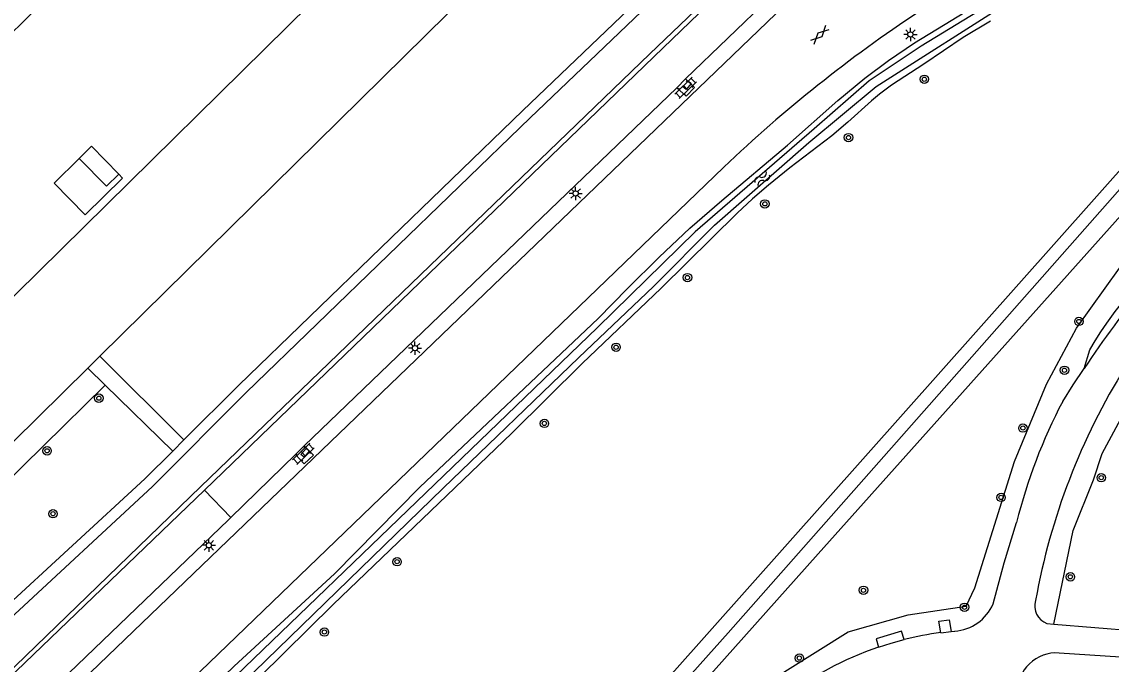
# Model space of a CAD drawing. Extents: x 128000 to 131008, y 398996 to 402500.
# Drawn here: x 129873.8 to 129977.1, y 399104.2 to 399165.2 of the extents above; entities that cross this region are included whole.
import ezdxf

# ---------------------------------------------------------------- set-up
doc = ezdxf.new("R2010")
doc.units = 0
for name, color, linetype in [('gg-afsc-hekwerk', 7, 'Continuous'), ('gg-bbg-gedigitaliseerde bebouwing', 7, 'Continuous'), ('gg-bbg-gedigitaliseerde bijgebouw', 7, 'Continuous'), ('gg-bbg-luifel en loopbrug', 7, 'Continuous'), ('gg-knt-BGT kruinlijn', 7, 'Continuous'), ('gg-knt-bovenkant onderkant talud', 7, 'Continuous'), ('gg-knt-verharding', 7, 'Continuous'), ('gg-kntw-beschoeiing', 7, 'Continuous'), ('gg-kntw-bovenkant insteek waterloop', 7, 'Continuous'), ('gg-kntw-waterlijn', 7, 'Continuous'), ('gt-grn-groengrens', 7, 'Continuous'), ('gt-grn-weggrens', 7, 'Continuous'), ('gt-symb-boom', 7, 'Continuous'), ('gt-symb-gesloten verharding', 7, 'Continuous'), ('gt-symb-klinker verharding', 7, 'Continuous'), ('gt-symb-kolk center center', 7, 'Continuous'), ('gt-symb-lichtmast', 7, 'Continuous'), ('gt-symb-watersymbool', 7, 'Continuous')]:
    doc.layers.add(name, color=color, linetype=linetype)

# ---------------------------------------------------------------- blocks, each defined once
blk = doc.blocks.new('gt0-BOOM')
at = {"layer": 'gt-symb-boom'}
for radius in [0.4, 0.2]:
    blk.add_circle((0, 0), radius, dxfattribs=at)
blk = doc.blocks.new('gt0-LMAST')
at = {"layer": 'gt-symb-lichtmast'}
for p, q in [((-0.18, 0.17), (-0.45, 0.44)), ((-0.01, 0.25), (-0.01, 0.62)), ((0.17, 0.17), (0.44, 0.44)), ((-0.26, 0), (-0.63, 0)), ((-0.18, -0.18), (-0.45, -0.45)), ((-0.01, -0.25), (-0.01, -0.63)), ((0.44, -0.45), (0.17, -0.18)), ((0.24, 0), (0.62, 0))]:
    blk.add_line(p, q, dxfattribs=at)
blk.add_circle((-0.01, 0), 0.25, dxfattribs=at)
blk = doc.blocks.new('gt0-KL1')
at = {"layer": 'gt-symb-klinker verharding'}
for p, q in [((-1.15, 0.3), (1.15, 0.3)), ((-1, -0.3), (-1, 0.3)), ((-0.5, 0.3), (-0.5, 0.45)), ((0, -0.3), (0, 0.3)), ((0.5, 0.3), (0.5, 0.45)), ((1, -0.3), (1, 0.3)), ((-1.15, -0.3), (1.15, -0.3)), ((-0.5, -0.45), (-0.5, -0.3)), ((0.5, -0.45), (0.5, -0.3))]:
    blk.add_line(p, q, dxfattribs=at)
blk = doc.blocks.new('gt0-KOLKCC')
at = {"layer": 'gt-symb-kolk center center'}
blk.add_lwpolyline([(-0.37, 0.2), (0.38, 0.2), (0.38, -0.2), (-0.37, -0.2)], close=True, dxfattribs=at)
blk = doc.blocks.new('gt0-WA')
at = {"layer": 'gt-symb-watersymbool'}
for centre, start, end in [((-0.32, 0.02), 28.0725, 151.9275), ((0.43, 0.42), 208.0725, 331.9275), ((-0.32, -0.43), 28.0725, 151.9275), ((0.43, -0.03), 208.0725, 331.9275)]:
    blk.add_arc(centre, 0.425, start, end, dxfattribs=at)
blk = doc.blocks.new('gt0-GESVH1')
at = {"layer": 'gt-symb-gesloten verharding'}
for p, q in [((-0.99, -0.26), (0.01, 0.24)), ((0.01, -0.26), (-0.99, 0.24)), ((0.01, 0.24), (1.01, -0.26)), ((1.01, 0.24), (0.01, -0.26))]:
    blk.add_line(p, q, dxfattribs=at)

msp = doc.modelspace()

# ---------------------------------------------------------------- linework, layer by layer
at = {"layer": 'gg-afsc-hekwerk'}
msp.add_lwpolyline([(129990.99, 399161.27), (129987.44, 399157.27), (129949.36, 399114.68), (129917.5, 399078.95)], dxfattribs=at)
at = {"layer": 'gg-bbg-gedigitaliseerde bebouwing'}
msp.add_line((129871.35, 399162.59), (129875.17, 399166.35), dxfattribs=at)
at = {"layer": 'gg-bbg-gedigitaliseerde bijgebouw'}
for points in [[(129883.03, 399150.7), (129880.43, 399153.34), (129879.26, 399152.2)], [(129879.26, 399152.2), (129881.87, 399149.55), (129883.03, 399150.7)]]:
    msp.add_lwpolyline(points, dxfattribs=at)
at = {"layer": 'gg-bbg-luifel en loopbrug'}
msp.add_lwpolyline([(129883.03, 399150.7), (129883.39, 399150.33), (129879.85, 399146.85), (129876.89, 399149.86), (129879.26, 399152.2)], dxfattribs=at)
at = {"layer": 'gg-knt-BGT kruinlijn'}
msp.add_line((129888.15, 399124.43), (129889.2, 399125.49), dxfattribs=at)
for points in [[(130025.78, 399273.55), (130027.69, 399277.7), (130028.16, 399277.54), (130026.96, 399273.99), (130025.9, 399271.68), (130024.2, 399269.08), (130020.13, 399262.72), (130011.64, 399250.54), (130001.67, 399238.05), (129988.99, 399222.85), (129979.75, 399212.51), (129969.26, 399201.11), (129960.79, 399193.11), (129922.04, 399156.03), (129895.1, 399129.98), (129886.22, 399121.09), (129872.73, 399108.56), (129850.92, 399087.58), (129832.54, 399069.68), (129814.06, 399051.75), (129794.78, 399033.11), (129775.78, 399014.9), (129760.54, 399000)], [(129889.2, 399125.49), (129894.4, 399130.69), (129921.35, 399156.75), (129960.11, 399193.83), (129968.55, 399201.82), (129979.01, 399213.18), (129988.24, 399223.51), (130000.9, 399238.68), (130010.83, 399251.14), (130019.46, 399264.48), (130022.95, 399269.35), (130025.78, 399273.55)], [(129854.11, 399092.09), (129871.79, 399109.17), (129885.51, 399121.79), (129888.15, 399124.43)]]:
    msp.add_lwpolyline(points, dxfattribs=at)
at = {"layer": 'gg-knt-bovenkant onderkant talud'}
for points in [[(129765.18, 399000), (129774.74, 399009.3), (129800.52, 399034.07), (129867.34, 399098.42), (129890.79, 399121.05), (129933.38, 399162.11), (129950.57, 399178.58), (129968.54, 399196.15), (129974.94, 399202.74), (129981.72, 399209.8), (129989.3, 399218.24), (129994.7, 399224.55), (130000.98, 399232.33), (130005.85, 399238.66), (130011.45, 399246.17), (130016.14, 399252.85), (130021.45, 399260.51), (130025.75, 399267.25), (130027.98, 399270.84)], [(129886.39, 399048.35), (129935.49, 399103.3), (129993.89, 399169)]]:
    msp.add_lwpolyline(points, dxfattribs=at)
at = {"layer": 'gg-knt-verharding'}
for p, q in [((129953.35, 399175.73), (129936.78, 399159.73)), ((129952.47, 399172.79), (129811.1, 399036.89)), ((129935.95, 399158.88), (129936.78, 399159.73)), ((129935.95, 399158.88), (129900.62, 399124.92)), ((129848.25, 399062.61), (129940.41, 399151.37)), ((129900.62, 399124.92), (129899.78, 399124.12)), ((129893.67, 399118.13), (129899.78, 399124.12)), ((129971.05, 399108.07), (129971.7, 399108.02)), ((129971.7, 399108.02), (129980.66, 399107.3)), ((129960.97, 399107.21), (129961.96, 399107.33)), ((129961.96, 399107.33), (129962.3, 399107.36)), ((129982.91, 399104.57), (129972.2, 399105.28))]:
    msp.add_line(p, q, dxfattribs=at)
for points in [[(130028.84, 399271.3), (130026.35, 399267.02), (130021.84, 399260.19), (130016.62, 399252.55), (130011.82, 399245.84), (130006.32, 399238.41), (130001.37, 399232), (129995.16, 399224.31), (129989.75, 399217.9), (129982.13, 399209.43), (129975.32, 399202.33), (129968.96, 399195.94), (129959.68, 399186.77), (129950.93, 399178.39), (129933.78, 399161.82), (129891.17, 399120.73)], [(129936.78, 399159.73), (129937.61, 399158.93), (129936.82, 399158.11), (129935.95, 399158.88)], [(129972.54, 399129.15), (129973.55, 399130.71), (129974.57, 399132.27)], [(129900.62, 399124.92), (129901.48, 399124.05), (129900.62, 399123.23), (129899.78, 399124.12)], [(129765.65, 399000), (129775, 399009.02), (129800.8, 399033.78), (129838.34, 399069.86), (129867.62, 399098.11), (129891.17, 399120.73)], [(129870.33, 399095.75), (129893.44, 399117.9), (129893.67, 399118.13)], [(129965.94, 399109.94), (129966.98, 399113.83), (129968.17, 399117.67)], [(129955.06, 399105.84), (129956.28, 399106.22), (129957.51, 399106.56)]]:
    msp.add_lwpolyline(points, dxfattribs=at)
for centre, radius, start, end in [((130032.07, 399055.23), 132.83, 123.4253, 133.6354), ((130073.7, 399065.72), 119.4, 136.6371, 146.1231), ((130031.61, 399099.26), 62.61, 148.0532, 169.8697), ((130018.49, 399105.08), 51.87, 152.3559, 165.9542), ((129971.65, 399109.73), 1.76, 162.176, 250.1596), ((129962.02, 399111.6), 4.25, 273.6759, 337.0477), ((129964.91, 399076.97), 30.5, 97.4223, 104.0351), ((129964.92, 399076.94), 30.53, 108.8446, 128.3365), ((129971.95, 399101.58), 3.71, 86.1753, 181.2154)]:
    msp.add_arc(centre, radius, start, end, dxfattribs=at)
at = {"layer": 'gg-kntw-beschoeiing'}
msp.add_line((129881.24, 399133.43), (129880.09, 399132.29), dxfattribs=at)
for points in [[(129977.44, 399252.27), (129977.13, 399251.12), (129977.69, 399246.29), (129971.87, 399222.71), (129881.24, 399133.43)], [(129967.83, 399245.68), (129963.29, 399228.05), (129864.7, 399130.92)], [(129880.09, 399132.29), (129851.76, 399104.38), (129841.92, 399104.37)]]:
    msp.add_lwpolyline(points, dxfattribs=at)
at = {"layer": 'gg-kntw-bovenkant insteek waterloop'}
for points in [[(129849.69, 399061.2), (129866, 399076.87), (129880.62, 399091.26), (129887.53, 399097.79), (129893.98, 399104.02), (129903.5, 399112.8), (129911.59, 399121.02), (129928.48, 399137), (129931.27, 399139.87), (129934.26, 399142.84), (129937.19, 399145.57), (129940.22, 399148.21), (129946.43, 399153.45), (129951.23, 399157.68), (129953.77, 399159.8), (129956.01, 399161.48), (129958.49, 399163.16), (129965.43, 399167.41), (129968.25, 399169.04), (129973.3, 399171.73), (129978.68, 399174.31), (129983.94, 399177.11)], [(129965.68, 399165.2), (129963.11, 399163.65), (129959.37, 399161.14), (129956.31, 399159.15), (129955.17, 399158.29), (129954.41, 399157.65), (129952.17, 399155.64), (129950.64, 399154.33), (129946.66, 399151.3), (129944.64, 399149.67), (129943.14, 399148.35), (129941.67, 399146.99), (129934.47, 399139.88), (129926.98, 399132.75), (129920.29, 399126.12), (129903.35, 399109.89), (129891.73, 399098.4), (129874.84, 399082.16), (129873.5, 399080.8), (129872.64, 399080.01), (129859.85, 399067.54), (129852.53, 399060.5)]]:
    msp.add_lwpolyline(points, dxfattribs=at)
at = {"layer": 'gg-kntw-waterlijn'}
for points in [[(129983.6, 399176.05), (129974.71, 399171.88), (129967.79, 399168.16), (129959.12, 399162.84), (129954.2, 399159.54), (129948.96, 399155), (129937.68, 399145.23), (129928.44, 399136.17), (129877.82, 399087.4), (129855.56, 399065.8), (129836.06, 399046.86), (129826.83, 399037.91), (129822.79, 399032.63), (129820.24, 399029.29), (129814.84, 399021.58), (129811.36, 399015.66), (129806.97, 399008.63), (129803.6, 399004.06), (129800.84, 399000)], [(129801.78, 399000), (129804.55, 399003.88), (129807.97, 399008.32), (129815.37, 399020.83), (129818.1, 399024.76), (129820.89, 399028.79), (129823.87, 399032.43), (129827.49, 399036.86), (129834.12, 399043.5), (129843.85, 399052.95), (129859.97, 399068.62), (129888.05, 399095.91), (129913.78, 399120.91), (129926.66, 399133.32), (129933.75, 399140.04), (129939.53, 399145.87), (129948.47, 399153.7), (129954.84, 399159.02), (129967.97, 399167.39), (129974.77, 399170.78), (129984.21, 399175)]]:
    msp.add_lwpolyline(points, dxfattribs=at)
at = {"layer": 'gt-grn-groengrens'}
for p, q in [((129881.24, 399133.43), (129889.2, 399125.49)), ((129881.74, 399130.68), (129880.09, 399132.29)), ((129888.15, 399124.43), (129881.74, 399130.68))]:
    msp.add_line(p, q, dxfattribs=at)
for points in [[(129881.97, 399041.29), (129940.81, 399107.18), (129984.87, 399157.12), (129994.92, 399168.16)], [(129931.94, 399072.98), (129931.43, 399077.98), (129931.94, 399083.47), (129933.26, 399088.46), (129936.62, 399094.05), (129940.38, 399099.04), (129946.18, 399103.52), (129952.19, 399107.28), (129957.89, 399108.91), (129963.38, 399109.73), (129964.2, 399111.46), (129967.96, 399123.46), (129971.01, 399130.79), (129973.86, 399136.08), (129977.93, 399141.78), (129989.84, 399153.38), (129995.64, 399157.15), (129995.98, 399157.32)], [(129974.57, 399132.27), (129975.11, 399134.04), (129975.63, 399134.9), (129976.16, 399135.75), (129976.72, 399136.58), (129977.53, 399137.66), (129980.55, 399141.48), (129981.21, 399142.27), (129981.87, 399143.01), (129982.56, 399143.74), (129985.21, 399146.46), (129986.9, 399147.7)], [(129971.7, 399108.02), (129973.53, 399116.9), (129975.45, 399121.72), (129976.28, 399124.22), (129979.87, 399130.85), (129980.36, 399131.64)], [(129881.74, 399130.68), (129852.48, 399101.9), (129844.47, 399101.77)], [(129960.97, 399107.21), (129960.8, 399108.29), (129961.79, 399108.43), (129961.96, 399107.33)], [(129957.51, 399106.56), (129957.24, 399107.35), (129954.85, 399106.61), (129955.06, 399105.84)]]:
    msp.add_lwpolyline(points, dxfattribs=at)
at = {"layer": 'gt-grn-weggrens'}
msp.add_line((129891.17, 399120.73), (129893.67, 399118.13), dxfattribs=at)

# ---------------------------------------------------------------- block references
at = {"layer": 'gt-symb-boom'}
for p in [(129959.42, 399159.7), (129952.23, 399154.17), (129944.3, 399147.88), (129936.96, 399140.89), (129974.08, 399136.73), (129930.19, 399134.28), (129972.71, 399132.1), (129923.39, 399127.06), (129968.77, 399126.62), (129976.2, 399121.91), (129966.7, 399120.04), (129876.79, 399118.49), (129909.42, 399113.94), (129973.27, 399112.51), (129953.65, 399111.23), (129963.23, 399109.62), (129902.53, 399107.27), (129947.57, 399104.8)]:
    msp.add_blockref('gt0-BOOM', p, dxfattribs=at)
for p, rotation in [((129881.14, 399129.45), 44.189646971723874), ((129876.23, 399124.46), 44.189646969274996)]:
    msp.add_blockref('gt0-BOOM', p, dxfattribs=dict(at, rotation=rotation))
at = {"layer": 'gt-symb-gesloten verharding', "rotation": 44.189646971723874}
msp.add_blockref('gt0-GESVH1', (129949.5, 399163.91), dxfattribs=at)
at = {"layer": 'gt-symb-klinker verharding'}
for p, rotation in [((129936.78, 399158.88), 44.02760489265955), ((129900.53, 399124.17), 43.70356999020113)]:
    msp.add_blockref('gt0-KL1', p, dxfattribs=dict(at, rotation=rotation))
at = {"layer": 'gt-symb-kolk center center'}
for p, rotation in [((129936.93, 399159.14), -130.51026289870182), ((129900.7, 399124.26), -130.69932432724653)]:
    msp.add_blockref('gt0-KOLKCC', p, dxfattribs=dict(at, rotation=rotation))
at = {"layer": 'gt-symb-lichtmast'}
for p in [(129958.11, 399163.95), (129926.36, 399148.87), (129911.13, 399134.2), (129891.58, 399115.5)]:
    msp.add_blockref('gt0-LMAST', p, dxfattribs=at)
at = {"layer": 'gt-symb-watersymbool', "rotation": 44.18964697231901}
msp.add_blockref('gt0-WA', (129944, 399150.22), dxfattribs=at)

doc.saveas('drawing.dxf')
